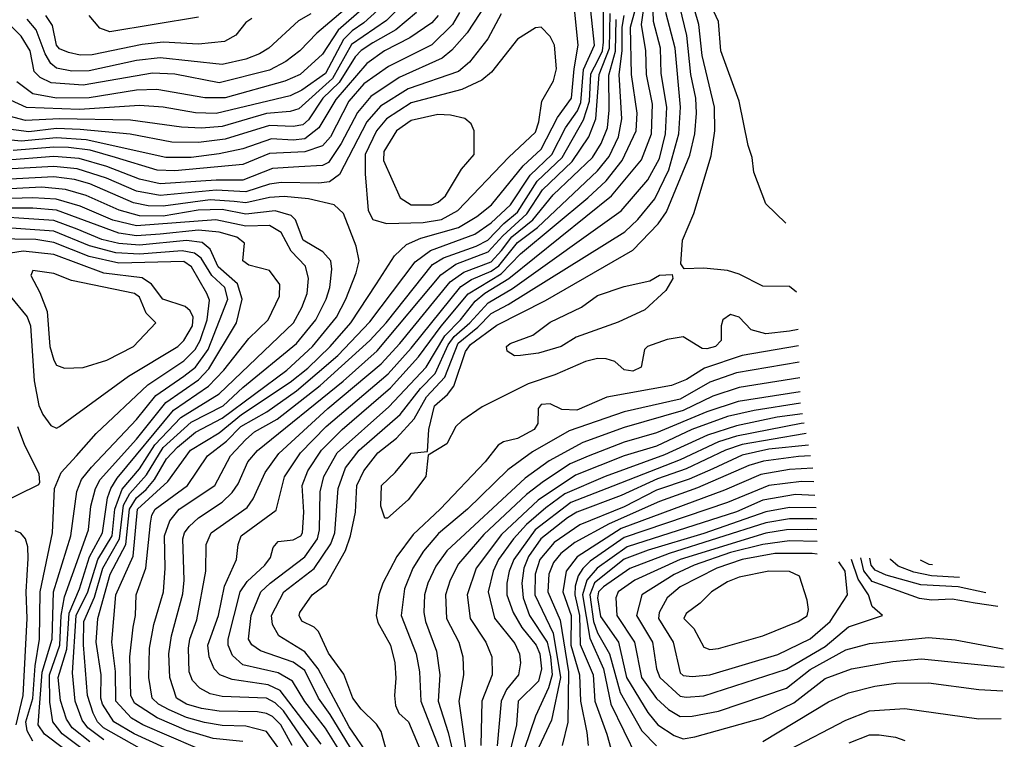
# Model space of a CAD drawing. Extents: x 501367 to 657802, y 482273 to 547541.
# Tile 642 of 656: x 616620 to 619952, y 529926 to 532361. Entities that reach past the tile are written whole.
import ezdxf

# ---------------------------------------------------------------- set-up
doc = ezdxf.new("R2010")
doc.units = 0

msp = doc.modelspace()

# ---------------------------------------------------------------- linework, layer by layer
at = {"layer": '0CON20XD'}
for points in [[(617575, 529787.9), (617455, 529952.3), (617385, 529970.8), (617305, 529972.6), (617245, 529983.3), (617185, 530000.7), (617126.2, 530026.2), (617090.2, 530045), (617068.3, 530065), (617057, 530135), (617059, 530235), (617073.5, 530315), (617106.2, 530425), (617112, 530505), (617109.9, 530615), (617127.8, 530665), (617159.5, 530705), (617279.8, 530785), (617332.8, 530885), (617385, 530940.7), (617415, 530966.1), (617490.8, 531009.2), (617637.2, 531122.8), (617804.6, 531275.4), (617860, 531335), (618017.1, 531533), (618054.4, 531555.6), (618165, 531595.1), (618204.1, 531615), (618258.2, 531671.8), (618305, 531710.2), (618371.3, 531815), (618455.5, 531895), (618528.3, 532021.7), (618548, 532085), (618552.8, 532177.2), (618576.9, 532225), (618591.8, 532255), (618595.4, 532285), (618595.1, 532745.1)], [(617801.9, 529871.9), (617735, 529968.8), (617630.4, 530165), (617585, 530222.5), (617496.8, 530276.8), (617475, 530314.4), (617471.7, 530345), (617513.7, 530425), (617615.9, 530504.1), (617672.7, 530587.3), (617686.2, 530625), (617697.1, 530775), (617723, 530845), (617768.4, 530905), (617907.3, 531025), (617976.4, 531113.6), (618025.8, 531164.1), (618069.6, 531260.4), (618090.4, 531289.6), (618143.1, 531335), (618205, 531403.4), (618288.1, 531451.9), (618655.6, 531714.4), (618745, 531819.5), (618785, 531891.6), (618805.3, 531975), (618810, 532065), (618791, 532179), (618788.1, 532265), (618764.9, 532354.9), (618759.2, 532535)], [(619253.8, 531312.4), (619225, 531306.8), (619145, 531298.2), (619095, 531311.2), (619055, 531354.6), (619025, 531363.2), (618998.9, 531345), (618993.2, 531325), (618993.2, 531275), (618974.5, 531255), (618945, 531247), (618929, 531249), (618865, 531288.1), (618810.6, 531279.4), (618744, 531255), (618734.2, 531245), (618722.9, 531185), (618695, 531172.2), (618665, 531176.4), (618634, 531204), (618605, 531213.5), (618575, 531215.2), (618535, 531204.8), (618430.6, 531159.4), (618340.7, 531129.3), (618185, 531050.6), (618115.7, 531004.3), (618095.5, 530985), (618065, 530926), (618002.5, 530887.5), (617994, 530815), (617935, 530736), (617865, 530674.2), (617855, 530674), (617841.8, 530715), (617844.7, 530785), (617890.8, 530829.2), (617945, 530894.4), (618000, 530900), (618004.4, 530975), (618023.2, 531055), (618067.7, 531092.3), (618088.9, 531121.1), (618128.7, 531238.7), (618145, 531262.5), (618235, 531327.8), (618398.9, 531411.1), (618695, 531581.3), (618780.1, 531669.9), (618808.7, 531711.3), (618887.8, 531902.2), (618904.3, 531975), (618909.7, 532045), (618907.8, 532095), (618891.5, 532175), (618877.7, 532307.7), (618838.2, 532471.8)], [(617764.9, 532435.1), (617625.3, 532315), (617567.5, 532255), (617520.1, 532219.9), (617465, 532190), (617295, 532147.1), (617145, 532176.2), (617069.7, 532179.7), (616835, 532139.3), (616726.9, 532146.9), (616688.9, 532165), (616668.5, 532185), (616655, 532255.4), (616625, 532305.2), (616585.1, 532345.1)], [(617215, 529899.2), (617036.7, 529975), (616998.1, 529998.1), (616945, 530055.4), (616943.8, 530156.2), (616932.3, 530255), (616945.4, 530415), (617003.6, 530546.4), (617018.9, 530705), (617121.7, 530798.3), (617198.5, 530905), (617295, 530963.7), (617370.3, 531025), (617535.5, 531135), (617595, 531182.3), (617671.1, 531255), (617740.5, 531335), (617827.4, 531467.4), (617887.9, 531562.1), (617929.4, 531600.6), (617977.9, 531622.1), (618105, 531658.2), (618167, 531695), (618216.3, 531735), (618323.5, 531866.5), (618385, 531923.3), (618440.2, 532029.8), (618487.5, 532095), (618495.8, 532194.2), (618510.3, 532275), (618491.2, 532455)], [(617375, 529918.6), (617275, 529929.3), (617185, 529956.2), (617085, 529999.5), (617009, 530049), (616996.5, 530075), (616992.6, 530205), (617004.3, 530305.7), (617012, 530345), (617013.7, 530415), (617047.4, 530505), (617062.1, 530657.9), (617066.8, 530685), (617078.4, 530705), (617187.4, 530785), (617255.6, 530885), (617320.1, 530935), (617368.5, 530985), (617455.9, 531034.1), (617556.1, 531105), (617696.6, 531225), (617805, 531338.5), (617958.2, 531541.8), (618010.3, 531580.3), (618160.4, 531635), (618215, 531673.6), (618280.6, 531735), (618346.8, 531835), (618421.1, 531905), (618466.6, 531995), (618507.6, 532052.4), (618518.9, 532081.1), (618528.1, 532191.9), (618564.6, 532275), (618545.9, 532455)], [(617762.3, 529792.3), (617655, 529964.1), (617584.8, 530054.8), (617543.5, 530123.5), (617495, 530151.4), (617375, 530178), (617340.1, 530210.1), (617325.9, 530245), (617325.8, 530265), (617366.1, 530425), (617389.6, 530460.4), (617449.7, 530515), (617468.4, 530541.6), (617478.2, 530575), (617494.7, 530595.3), (617545, 530601.4), (617570.8, 530615), (617577.4, 530625), (617581.2, 530695), (617575.5, 530785), (617595.2, 530835), (617640.9, 530905), (617711.3, 530975), (617875, 531115.4), (617970, 531220), (618045.8, 531324.2), (618137.1, 531432.9), (618249.3, 531500.7), (618315, 531568.7), (618542.2, 531757.8), (618604, 531816), (618658.6, 531885), (618706, 531985), (618709.3, 532045), (618690, 532175), (618687, 532335), (618718.3, 532451.7)], [(617776.6, 529836.6), (617670.6, 530010.6), (617631.2, 530065), (617585, 530158.6), (617545, 530187.4), (617435.4, 530225.4), (617405.8, 530245.8), (617394.3, 530265), (617403.6, 530345), (617436.3, 530425), (617467.4, 530455), (617585, 530543.8), (617627.4, 530605), (617634.9, 530635), (617636.3, 530763.7), (617649.2, 530815), (617693.9, 530895), (617869.3, 531050.7), (617994.9, 531185), (618058.6, 531291.5), (618111.2, 531345), (618161.6, 531408.4), (618194.4, 531435.6), (618275.2, 531484.8), (618622.9, 531765), (618723.7, 531886.3), (618758.1, 531975), (618761, 532075), (618741, 532175), (618739.2, 532255), (618724.1, 532345), (618740.1, 532455)], [(619248.3, 531439.3), (619225, 531458.7), (619135, 531459.2), (619055, 531499.6), (619015, 531511.9), (618935, 531520), (618868.3, 531518.3), (618857.5, 531535), (618862.5, 531615), (618901.1, 531705), (618959.4, 531900.6), (618972, 531985), (618971.6, 532065), (618929.7, 532239.7), (618918.4, 532345), (618886.6, 532455)], [(619212.3, 531672.3), (619145, 531737.5), (619104.4, 531845), (619098.6, 531895), (619084.7, 531934.7), (619054.2, 532085), (618993, 532255), (618984.5, 532354.5), (618938.9, 532455)], [(618198.1, 532415), (618133.8, 532316.2), (618082.2, 532257.8), (618049.3, 532230.7), (617904.2, 532165), (617808.6, 532101.4), (617763.1, 532046.9), (617708, 531942), (617665, 531877.2), (617645, 531868), (617565, 531862.5), (617475, 531857.6), (617375, 531817.7), (617285, 531818.5), (617095, 531805.3), (617025, 531821.1), (616915, 531864.7), (616821.6, 531891.6), (616735, 531898.5), (616565, 531884.6)], [(617920.9, 532419.1), (617861.7, 532358.3), (617743.2, 532276.8), (617678.3, 532161.7), (617565, 532059), (617535, 532050.1), (617455, 532043.6), (617305, 531999.4), (617235, 531993.8), (617167.5, 531997.5), (616995, 532021.3), (616755, 532024.9), (616639.6, 532019.6), (616583.9, 532033.9)], [(617855.5, 532414.5), (617785, 532350.7), (617745, 532323.1), (617716.2, 532293.8), (617655, 532178.7), (617575, 532122.2), (617535, 532102.7), (617285, 532043.5), (617215, 532045.4), (617105, 532064.9), (617025, 532070.1), (616822.9, 532057.1), (616643.3, 532063.3), (616588.4, 532088.4)], [(617787.3, 532402.7), (617697.3, 532325), (617645, 532243.9), (617568.9, 532175), (617517.5, 532152.5), (617315, 532096.4), (617246.4, 532096.4), (617084.3, 532124.3), (617015, 532122.5), (616855, 532096.6), (616745, 532095.1), (616665, 532110), (616610.1, 532150.1)], [(618248.8, 532381.2), (618204.3, 532295.7), (618142.5, 532217.5), (618104.9, 532185.1), (617935, 532126.9), (617841.3, 532068.7), (617794.9, 532015), (617702.4, 531837.6), (617668.2, 531811.8), (617631.9, 531808.1), (617505, 531810.2), (617465, 531803.9), (617385, 531778.4), (617284.4, 531784.4), (617095, 531765.9), (617015, 531780.5), (616913.6, 531825), (616815, 531856.2), (616735, 531864.4), (616533.2, 531853.2)], [(618036.5, 532375), (618015, 532349.8), (617940, 532299.9), (617853.9, 532255), (617795, 532213), (617689.2, 532090.8), (617632.7, 531995), (617585, 531957.8), (617545, 531953.8), (617471.9, 531958.1), (617375, 531923.9), (617295, 531906.5), (617200, 531895), (617115, 531894.6), (616845, 531954.9), (616745, 531960.9), (616625, 531949.8), (616545, 531958.3)], [(617962.6, 532385), (617893, 532327), (617815, 532282.6), (617775, 532256.2), (617755.1, 532235), (617701.5, 532148.5), (617646.2, 532095), (617597.6, 532022.4), (617577.8, 532005), (617545, 531999.5), (617465, 532002.9), (617315, 531956.9), (617224.9, 531944.9), (617135, 531946.5), (616993.4, 531973.4), (616825, 531989.6), (616745, 531992.3), (616651.3, 531981.3), (616565, 531992.6)], [(618108.5, 532385), (618084.8, 532345), (618015, 532275.5), (617867.6, 532202.4), (617785, 532143.3), (617733.6, 532085), (617671.4, 531965), (617645, 531934.1), (617585, 531913.8), (617465, 531907.9), (617375, 531871.2), (617145, 531849.2), (617085, 531851.6), (616944.6, 531894.6), (616859, 531919), (616785, 531928.3), (616735, 531929.8), (616597.8, 531917.8)], [(617605, 532381), (617563.1, 532356.9), (617463.4, 532265), (617431.1, 532245), (617385, 532227.2), (617305, 532208.8), (617095, 532231.6), (617015, 532223), (616855, 532187.8), (616796.6, 532186.6), (616745, 532196.6), (616725, 532212.7), (616705.7, 532245.7), (616676.2, 532326.2), (616645, 532362.5)], [(617405.8, 532365), (617385, 532351.5), (617351.7, 532308.2), (617313.3, 532286.7), (617225, 532278.5), (617105, 532285.1), (617035, 532277), (616865, 532242.2), (616825, 532240.6), (616785, 532249.7), (616755, 532262.1), (616745, 532274.5), (616731.5, 532341.5), (616708.1, 532375)], [(617225, 532369.2), (616925, 532320), (616891.6, 532331.6), (616855.4, 532375.4)], [(617542.5, 529905), (617503.1, 529975), (617475, 530003.2), (617455, 530014.1), (617425, 530019), (617295, 530021.2), (617235, 530030.7), (617185, 530045.1), (617150.7, 530065), (617127.9, 530135), (617124.5, 530215), (617133.5, 530276.5), (617172, 530418), (617176.5, 530465), (617172.3, 530605), (617177.7, 530625), (617193.4, 530646.6), (617225, 530675.6), (617305, 530728.4), (617338.9, 530761.1), (617359.5, 530790.5), (617392, 530865), (617425, 530903.5), (617715, 531137.4), (617829.2, 531240.8), (618045, 531497.7), (618096.3, 531533.7), (618205, 531575.7), (618255, 531629.3), (618336.4, 531703.6), (618389.6, 531785), (618489, 531881), (618545.5, 531964.5), (618570, 532025), (618580.4, 532175), (618615.5, 532265), (618618, 532382)], [(617640.5, 529910.5), (617501.7, 530091.7), (617460.3, 530110.3), (617338.8, 530128.8), (617296.8, 530145), (617278.6, 530165), (617260.7, 530205), (617256.8, 530245), (617293.2, 530345), (617312.5, 530445), (617353.2, 530535), (617358.8, 530585), (617369.2, 530615), (617487.9, 530702.1), (617516.2, 530813.8), (617569.8, 530895), (617657, 530985), (617866.7, 531163.3), (617945, 531249.3), (618112.2, 531457.8), (618148.5, 531481.5), (618215, 531509.6), (618241.4, 531528.6), (618305, 531606.9), (618371.8, 531658.2), (618575, 531849.2), (618615, 531898.5), (618646.3, 531965), (618658, 532025), (618648.7, 532175), (618658.7, 532255), (618658.3, 532335), (618665.6, 532375)], [(617858.6, 529895), (617842.9, 529952.9), (617827.3, 529977.3), (617775, 530028.5), (617746.9, 530065), (617716.5, 530146.5), (617665, 530217.5), (617631.5, 530291.5), (617616.2, 530306.2), (617575, 530326.4), (617565.4, 530345), (617568.5, 530355), (617610, 530415), (617658.3, 530451.7), (617722.1, 530565), (617739.8, 530615), (617756.3, 530695), (617760.9, 530785), (617784.1, 530835), (617832.4, 530895), (617894.5, 530945.5), (617955, 531010.8), (617996.3, 531085), (618058.1, 531151.9), (618103.6, 531266.4), (618169.8, 531320.2), (618215, 531367), (618272.6, 531397.4), (618667.3, 531642.7), (618712.1, 531685), (618768.8, 531755), (618817, 531853), (618849.9, 531975), (618855.6, 532065), (618838.4, 532265), (618806.9, 532385)], [(617621.3, 529865), (617512.9, 530022.9), (617485, 530049.6), (617455, 530065.8), (617305, 530071.6), (617265, 530080.4), (617229.3, 530099.3), (617205.1, 530125.1), (617193.7, 530155), (617191.2, 530235), (617195.2, 530265.2), (617219.2, 530330.8), (617249.8, 530495), (617251.2, 530585), (617267.9, 530625), (617389.2, 530710.8), (617410.3, 530739.7), (617450.9, 530829.1), (617497.3, 530892.7), (617662.6, 531045), (617843.3, 531196.7), (617906.2, 531265), (618076.2, 531473.8), (618123.4, 531506.6), (618215, 531542.1), (618250, 531580), (618285, 531625.8), (618356, 531684), (618425, 531768.7), (618557.8, 531895), (618587.7, 531942.3), (618608.6, 531995), (618615.1, 532055), (618613.6, 532173.6), (618635.5, 532254.5), (618638.5, 532361.5)], [(617861, 531671), (617985, 531674.6), (618047.3, 531685), (618103, 531715), (618274.6, 531895.4), (618365, 531980.3), (618376.8, 532015), (618386.7, 532085), (618426.1, 532153.9), (618435.9, 532194.1), (618429.2, 532275), (618415, 532304.4), (618385, 532336), (618365, 532333.3), (618305, 532294.6), (618216.5, 532183.5), (618183.5, 532156.5), (618115.6, 532124.4), (617945, 532079.2), (617861.1, 532025), (617827.4, 531985), (617789.1, 531905), (617789, 531839), (617799.1, 531715), (617814.7, 531684.7), (617861, 531671)], [(617945, 531734), (618015, 531734.4), (618036.4, 531743.6), (618060.3, 531765), (618115.2, 531854.8), (618157.3, 531905), (618157.8, 531985), (618148.2, 532008.2), (618126.2, 532026.2), (618077.7, 532037.7), (618035, 532039.8), (617945, 532019.5), (617895, 531984.3), (617851.7, 531915), (617850.7, 531885), (617907.7, 531757.7), (617945, 531734)], [(617215, 529850.5), (617007.3, 529945), (616938.4, 529985), (616900.5, 530045), (616894.7, 530065.3), (616895.8, 530145), (616878.4, 530255), (616884.1, 530335), (616926.4, 530485), (616979.7, 530585), (616991.6, 530705), (617015, 530743.7), (617048.2, 530771.8), (617076.7, 530805), (617116.7, 530875), (617153.9, 530915), (617215, 530965.4), (617305, 531012.5), (617524.5, 531175), (617611.2, 531255), (617692.3, 531355), (617723.8, 531415), (617758.9, 531505), (617768.6, 531545), (617759.1, 531595), (617716.1, 531705), (617684, 531734), (617597.5, 531755), (617515, 531762.6), (617465, 531758.9), (617385, 531741.3), (617345.7, 531745.7), (617265, 531751.2), (617105, 531729.6), (617055, 531731.6), (617005, 531741.4), (616857.5, 531805), (616805, 531819.8), (616735, 531829.6), (616545, 531818.7)], [(617025, 529896.3), (616903.5, 529965), (616883.4, 529985), (616868.5, 530015), (616849.9, 530075), (616836, 530246), (616837.5, 530325), (616873.2, 530406.8), (616900.8, 530505), (616958.1, 530605), (616971.5, 530718.5), (616992.6, 530757.4), (617048.7, 530821.3), (617105, 530914.1), (617200.6, 530999.4), (617308.2, 531055), (617375, 531116.8), (617556.9, 531265), (617621.9, 531345), (617656.6, 531415), (617669.1, 531455), (617676.5, 531516.5), (617672.9, 531545), (617645.4, 531575.4), (617579.3, 531615), (617553.5, 531683.5), (617538.3, 531698.3), (617484.2, 531714.2), (617385, 531703.1), (617305, 531718.6), (617224, 531716), (617105, 531696.7), (617025, 531696.9), (616956.4, 531716.4), (616845.5, 531765.6), (616775, 531786.4), (616695, 531793.7), (616545, 531786.5)], [(616905, 529925.1), (616850.5, 529965), (616830.9, 529991), (616807.3, 530055), (616798.7, 530151.3), (616810.6, 530345), (616850.3, 530425), (616884, 530535), (616933.4, 530615), (616941.4, 530705), (616967.3, 530772.7), (617025, 530841.8), (617076.9, 530923.1), (617165.3, 531014.7), (617295, 531094.6), (617546, 531335), (617575, 531387.1), (617592.7, 531435), (617596.7, 531485), (617587.5, 531527.5), (617538.3, 531578.3), (617505, 531641.3), (617465, 531664.9), (617385, 531662.6), (617283.8, 531683.8), (617015, 531663.2), (616935, 531682.1), (616825, 531729.6), (616743.8, 531753.8), (616665, 531758.6), (616555, 531754.9)], [(616827.4, 529897.4), (616763.8, 529945), (616731.6, 529985), (616722, 530052), (616720.4, 530145), (616756.2, 530245), (616760.7, 530345), (616772.1, 530407.9), (616852.8, 530635), (616861.1, 530715), (616876.3, 530775), (616892.5, 530805), (617015, 530942.1), (617114, 531066), (617225, 531142.8), (617260, 531180), (617353.2, 531335), (617372.6, 531415), (617356.9, 531466.9), (617292, 531525), (617264.3, 531584.3), (617237.2, 531607.2), (617185, 531614), (617025, 531597.7), (616955, 531603.3), (616897.7, 531617.7), (616815, 531652.2), (616735, 531681.8), (616465, 531699.5)], [(616857.7, 529917.7), (616797.9, 529965), (616777.9, 529995), (616757.7, 530057.7), (616750, 530135), (616779.1, 530230.9), (616787.2, 530352.8), (616822.2, 530435), (616856.2, 530543.8), (616899.9, 530625), (616916.8, 530743.2), (616927.9, 530775), (616949.9, 530810.1), (617140.7, 531039.3), (617259.1, 531120.9), (617311.1, 531175), (617395, 531281.9), (617460.6, 531345), (617499.2, 531425), (617499.7, 531465), (617465, 531512.2), (617395, 531530.9), (617375.6, 531545), (617380.6, 531605), (617354.6, 531625), (617295, 531642.5), (617225, 531648.9), (617095, 531635.8), (617015, 531629.4), (616955, 531638.4), (616745, 531716), (616665, 531723.7), (616553.4, 531723.4)], [(616768, 529895), (616704, 529944), (616683, 529975), (616696.3, 530153.7), (616729.8, 530265), (616734.9, 530425), (616793, 530615), (616813.4, 530765), (616829, 530805), (616862.5, 530847.5), (617015, 531008.3), (617080.3, 531089.7), (617175.6, 531154.4), (617215, 531185.1), (617257.7, 531245), (617324.2, 531415), (617314.4, 531455), (617269.7, 531495), (617233.7, 531553.7), (617211.3, 531571.3), (617169.3, 531579.3), (617025, 531567.3), (616945, 531571.9), (616856, 531596), (616735, 531645.5), (616303.9, 531676.1)], [(616665, 529919.9), (616644.8, 529954.8), (616640.8, 529985), (616665, 530064.5), (616672.3, 530175), (616686.6, 530265), (616689.2, 530425), (616731.3, 530625), (616737.7, 530775), (616760.8, 530829.2), (616812.2, 530885), (616879.2, 530960.8), (617053.8, 531126.1), (617175, 531206.3), (617213.8, 531245), (617230.9, 531275), (617254.5, 531345), (617261.9, 531411.9), (617253.8, 531435), (617200.9, 531525), (617175, 531542.3), (616955, 531537.5), (616855, 531559.8), (616735, 531607.6), (616675, 531617.2), (616388.2, 531621.8)], [(616745, 530979.2), (616755, 530984.6), (616988.7, 531155), (617155.3, 531255), (617175.6, 531275), (617204.2, 531325), (617207.5, 531355), (617196.4, 531376.4), (617180, 531390), (617104.2, 531415), (617066, 531466), (617035, 531487.3), (616905, 531503.5), (616735, 531566.3), (616631.7, 531578.3), (616545.4, 531564.7)], [(616771.9, 531181.9), (616835, 531184.1), (616915, 531208.6), (617005.5, 531255), (617080.8, 531335), (617048.3, 531368.3), (617025, 531422.3), (617008.9, 531435), (616795, 531478), (616735, 531502.5), (616665, 531512), (616657.5, 531495), (616688.1, 531438.1), (616713.5, 531373.5), (616721.6, 531255), (616735, 531208.9), (616745, 531192.5), (616771.9, 531181.9)], [(616529, 531495), (616645, 531355.3), (616656.6, 531325), (616669.5, 531139.5), (616685.2, 531055.2), (616698, 531025), (616725, 530987.9), (616745, 530979.2)], [(618293.8, 531223.8), (618269.4, 531239.4), (618267.1, 531255), (618279.4, 531265), (618356.3, 531293.6), (618415, 531337.7), (618521.3, 531388.7), (618575, 531428.2), (618665, 531457.9), (618752.1, 531477.9), (618785, 531496.7), (618828.3, 531498.3), (618830, 531485), (618806.7, 531445), (618735, 531379.2), (618645, 531337.3), (618502.8, 531287.2), (618452, 531255), (618375, 531232.8), (618315, 531224.6), (618293.8, 531223.8)], [(619255.7, 531257.5), (619065, 531224.3), (618937.6, 531182.4), (618876.1, 531143.9), (618825, 531123.7), (618606.5, 531083.5), (618505, 531039.4), (618455, 531041.6), (618415, 531061.1), (618385, 531059.1), (618374.6, 531045), (618373.3, 530995), (618360.7, 530975), (618305, 530943.6), (618257.5, 530932.5), (618238.8, 530921.2), (618194.7, 530865), (618043.3, 530705), (617951, 530619), (617896.3, 530545), (617849.1, 530455), (617835.6, 530415), (617826.1, 530345), (617831.8, 530321.8), (617874.8, 530245), (617889, 530185), (617892.9, 530132.9), (617887.8, 530075), (617891.3, 530041.3), (617902.9, 530015), (617935.3, 529985), (617986.1, 529865)], [(619257.7, 531202.1), (619045, 531165.9), (618955, 531134.9), (618855, 531076.9), (618665, 531034.3), (618479.5, 530970.5), (618355, 530898.8), (618271.7, 530838.3), (618135.7, 530705), (618037.3, 530622.7), (617986.7, 530563.3), (617950.4, 530505), (617922, 530435), (617910.9, 530345), (617961.4, 530215), (617972.7, 530155), (617976.9, 530055), (618038.1, 529898.1)], [(619259.5, 531149.8), (619055, 531117), (618965, 531086.8), (618865, 531038.8), (618665, 530981.3), (618525, 530930.6), (618411.2, 530868.8), (618330.2, 530809.8), (618065.7, 530564.3), (618027.9, 530512.1), (618000.5, 530455), (617990.3, 530415), (617987.4, 530355), (617993, 530325), (618030.4, 530225), (618041.1, 530145), (618036.2, 530055), (618069.8, 529949.8), (618100.7, 529820.7)], [(619261.2, 531101.6), (619051.3, 531068.7), (618945, 531034.3), (618775, 530963.1), (618665, 530932), (618544, 530884), (618482.2, 530857.8), (618392, 530798), (618335, 530754.1), (618190.5, 530619.5), (618105, 530519.7), (618077, 530465), (618060.7, 530415), (618063.7, 530335), (618105.7, 530255), (618119.6, 530205), (618122, 530145), (618105.9, 530055), (618132.7, 529865)], [(619262.5, 531063.9), (619105, 531039.1), (619015, 531018), (618894.2, 530975), (618775, 530918.4), (618664.9, 530885.1), (618500.4, 530819.6), (618374.4, 530735.6), (618250.2, 530619.8), (618164.2, 530505), (618134.1, 530415), (618144.8, 530335), (618197.2, 530255), (618217.2, 530205), (618218.9, 530145), (618183.3, 530055), (618180.3, 529905)], [(619268.5, 531027.7), (619183.4, 531016.6), (619045, 530987.4), (618947.2, 530955), (618801.5, 530888.5), (618601.4, 530815), (618465, 530756.5), (618400.1, 530709.9), (618335, 530652.6), (618290.7, 530605), (618240.6, 530535), (618221.7, 530495), (618205.5, 530425), (618226.4, 530336.4), (618295, 530250.4), (618311, 530215), (618314.8, 530185), (618308.3, 530145), (618267.1, 530095), (618248.9, 530055), (618235.4, 529904.6)], [(616613.1, 530985), (616635.2, 530925.2), (616684.3, 530825), (616687.5, 530795), (616683.3, 530786.7), (616465, 530680)], [(619274.7, 530995.4), (619264.3, 530994.3), (619045, 530952.4), (618985, 530932.3), (618855, 530872), (618627.4, 530782.6), (618485, 530727), (618364.6, 530635.4), (618292.6, 530535), (618275.7, 530495), (618268.6, 530455), (618268.6, 530415), (618289.7, 530355), (618319.6, 530305), (618368.1, 530245), (618379.8, 530215), (618385.7, 530165), (618375, 530123.5), (618306.7, 530055), (618301, 529975), (618266.5, 529833.5)], [(619281.3, 530960.7), (619275, 530960.2), (619065, 530924.1), (619008.3, 530905), (618875, 530841.2), (618777.9, 530807.9), (618655, 530750.9), (618505, 530694.4), (618474, 530676), (618383.9, 530605), (618341.6, 530545), (618325.5, 530505), (618319.3, 530455), (618323.4, 530405), (618345.4, 530345), (618404.6, 530255), (618416.6, 530205), (618421.2, 530145), (618409.6, 530100.4), (618365.8, 530004.2), (618328.7, 529895)], [(619288.7, 530921.6), (619155, 530908.3), (619065, 530887.8), (618965, 530841.3), (618885, 530806.1), (618775, 530768.8), (618665, 530713.3), (618515, 530652.4), (618428, 530592), (618379.5, 530535), (618363.8, 530485), (618363.4, 530415), (618425.2, 530285.2), (618449.4, 530135), (618419, 529991), (618358.2, 529861.8)], [(619295.5, 530885.7), (619255, 530883.5), (619136.9, 530866.9), (619087.5, 530852.5), (618913.1, 530776.9), (618785, 530731.4), (618614.5, 530655.5), (618498.2, 530591.8), (618451.6, 530555), (618426.6, 530525), (618410.1, 530485), (618406.8, 530425), (618449, 530329), (618477.3, 530155), (618475.1, 529984.9), (618455.8, 529905)], [(619303.5, 530844.2), (619225, 530839.1), (619127.8, 530822.2), (619005, 530769.2), (618655, 530639), (618505.9, 530544.1), (618469.6, 530495), (618457.9, 530425), (618485.9, 530345), (618484.9, 530245), (618514.2, 530145), (618517.7, 530055), (618539.5, 529949.5), (618543.5, 529905)], [(619307.3, 530797.9), (619265, 530798.9), (619155, 530785.3), (619015, 530727.3), (618665, 530608.7), (618550.7, 530529.3), (618525.3, 530504.7), (618510.3, 530479.7), (618499.9, 530445), (618498.6, 530415), (618513.9, 530345), (618516.7, 530246.7), (618560.8, 530145), (618565.6, 530055), (618606.2, 529943.8), (618619.8, 529895)], [(619311.1, 530751.3), (619244.6, 530754.6), (619135, 530735.1), (619045, 530696.1), (618675, 530577.1), (618574.5, 530505.5), (618538.6, 530465), (618524.8, 530415), (618548.7, 530268.7), (618594.9, 530165), (618620.7, 530045), (618707.9, 529865)], [(619314.6, 530709.2), (619225, 530710.3), (619145, 530695.5), (618935, 530622.9), (618746.1, 530566.1), (618665, 530535.5), (618565, 530455.6), (618549.4, 530415), (618562, 530325), (618575, 530286.7), (618615.3, 530215), (618652.4, 530085), (618725.1, 529955.1), (618775, 529903.9)], [(619316.9, 530671.1), (619305, 530672.4), (619225, 530672.4), (619145, 530659), (618817.1, 530555), (618685, 530504.4), (618595, 530442.6), (618578.6, 530425), (618575.5, 530405), (618585, 530341.4), (618645.7, 530255), (618672.9, 530135), (618745, 530017.6), (618779.6, 529975), (618835, 529939.3), (618865, 529927.8), (618905, 529934.4), (619135, 529999), (619239.7, 530050.3), (619345, 530132.4), (619435, 530164.8), (619575, 530190), (619671.7, 530198.3), (619951.7, 530170.1)], [(619317.4, 530634.6), (619285, 530636.4), (619215, 530635.3), (619145, 530624), (618855.2, 530535), (618701.7, 530465), (618645.6, 530425), (618637.1, 530405), (618641, 530345), (618700.9, 530255), (618724.3, 530135), (618775, 530064), (618815, 530027.5), (618855, 530003.8), (618895, 530004.2), (618985, 530021.7), (619215, 530099.7), (619295, 530163), (619415, 530229.2), (619495, 530250.6), (619695, 530270.7), (619785, 530263.3), (619947.4, 530232.3)], [(616607.6, 529975), (616631.7, 530075), (616645.4, 530335), (616641.5, 530425), (616648.6, 530538.6), (616647.5, 530577.5), (616639.2, 530605), (616623.6, 530623.6), (616605, 530631.8)], [(619317.9, 530596), (619225, 530597.7), (619135, 530585.8), (619025, 530558.9), (618902.4, 530515), (618835, 530483.4), (618725, 530414.6), (618706.6, 530345), (618761, 530255), (618774.5, 530165), (618786.2, 530135), (618855, 530072.7), (618875, 530068.6), (618935, 530073.5), (619215, 530163.9), (619345, 530240), (619425, 530307.4), (619540, 530345), (619505, 530375.8), (619492.2, 530415), (619457.7, 530467.7), (619434.1, 530534.6)], [(619318.4, 530552.3), (619301.2, 530555), (619175, 530554.5), (619064.9, 530535.1), (618979.2, 530505), (618855, 530442), (618810.6, 530405), (618783.3, 530355), (618781.1, 530335), (618831.6, 530255), (618855, 530150.9), (618865, 530141.8), (618895, 530138.9), (618955, 530144.8), (619185, 530213.6), (619295, 530265.9), (619362.8, 530325), (619421.3, 530415), (619413.7, 530495), (619391.3, 530526.6)], [(619929.8, 530375.9), (619852.6, 530387.4), (619775, 530400.9), (619705, 530397.5), (619665, 530402.8), (619505, 530460.7), (619476.2, 530496.2), (619466, 530540.6)], [(619889.4, 530421.5), (619795, 530441.9), (619668.8, 530448.8), (619552.2, 530482.2), (619515, 530498.1), (619501.7, 530515), (619497, 530539.6)], [(619799.8, 530473.7), (619705, 530479.7), (619645, 530491.6), (619592.1, 530512.1), (619566.5, 530535), (619566.4, 530536.5)], [(619709, 530516.2), (619697.8, 530517.8), (619668.2, 530531.9)], [(618955, 530230.3), (618985, 530233.7), (619135, 530276.2), (619254.4, 530325), (619285, 530344.6), (619289.1, 530365), (619285, 530397.5), (619258.8, 530478.8), (619225, 530494.6), (619155, 530495.7), (619055, 530475.2), (619015, 530459), (618960.8, 530425), (618923.1, 530386.9), (618875, 530352.2), (618867.8, 530335), (618900.8, 530300.7), (618935, 530238.5), (618955, 530230.3)], [(619135, 529919), (619356.4, 530053.6), (619425, 530083.5), (619513.7, 530106.3), (619585, 530116.4), (619695, 530117.8), (619865, 530094.8), (619946.5, 530089.8)], [(619225, 529892.4), (619415, 529990.9), (619495, 530022.5), (619615, 530030.3), (619865, 529995.3), (619940.6, 529996.8)], [(619426.2, 529915), (619495, 529941.6), (619528.6, 529941.4), (619584, 529934), (619615, 529922.8)]]:
    msp.add_lwpolyline(points, dxfattribs=at)

doc.saveas('drawing.dxf')
